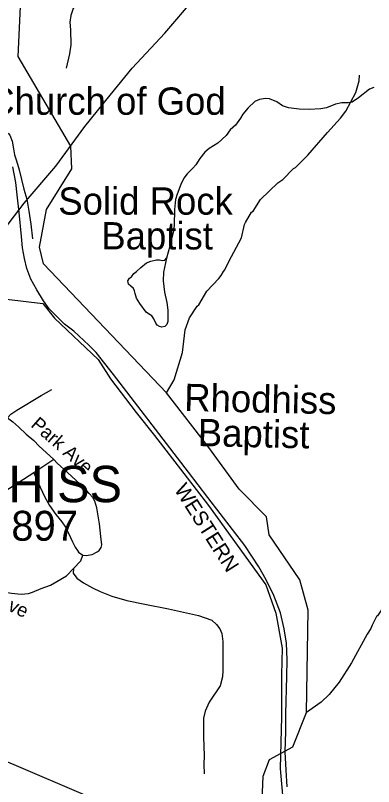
# Model space of a CAD drawing. Extents: x 1159738 to 1321356, y 736314 to 882035.
# Drawn here: x 1280239 to 1282207, y 744811 to 749048 of the extents above; entities that cross this region are included whole.
import ezdxf

# ---------------------------------------------------------------- set-up
doc = ezdxf.new("R2010")
doc.units = 0
for name, color, linetype in [('Exist Boundary Political City Limit New', 7, 'Continuous'), ('Exist Civil Demographics City Label', 7, 'Continuous'), ('Exist Cultural Church Label', 7, 'Continuous'), ('Exist Hydrographic Lake Shore', 7, 'Continuous'), ('Exist Hydrographic Misc Water Feature', 7, 'Continuous'), ('Exist Railroad Mainline', 7, 'Continuous'), ('Exist Railroad Mainline Label', 7, 'Continuous'), ('Exist Road Non-System Type 51', 7, 'Continuous'), ('Exist Road Non-System Type 51 Label', 7, 'Continuous'), ('Exist Utilities Electrical Transmission Line', 7, 'Continuous'), ('Map Preparation Boundary City Limit Buffer Line', 7, 'Continuous')]:
    doc.layers.add(name, color=color, linetype=linetype)

msp = doc.modelspace()

# ---------------------------------------------------------------- linework, layer by layer
at = {"layer": 'Exist Boundary Political City Limit New'}
msp.add_lwpolyline([(1279730.4, 747899.7), (1280125.7, 747905), (1280137.6, 747782.8), (1280001.3, 747784.6), (1279994.4, 747512.9), (1280189.9, 747488.6), (1280390.8, 747465.6), (1280453.6, 747384.9), (1280694.2, 747157.2), (1280762.5, 747052.3), (1280902.3, 746866.1), (1281002.8, 746741), (1281164, 746531), (1281300.3, 746355.5), (1281615.1, 745919.3), (1281670.1, 745764.8), (1281704.5, 745572.4), (1281700.6, 745424.3), (1281700.6, 745194.9), (1281696.9, 745054), (1281693, 744910), (1281709.9, 744721.1)], dxfattribs=at)
at = {"layer": 'Exist Hydrographic Lake Shore'}
msp.add_lwpolyline([(1281562.9, 744334.6), (1281505.3, 744431.1), (1281313, 744469.6), (1281042.9, 744574.7), (1280738, 744715.5), (1280119.3, 744977.9), (1279814.8, 745085.1), (1279495.2, 745155.4), (1279067.7, 745230.3)], dxfattribs=at)
at = {"layer": 'Exist Hydrographic Misc Water Feature'}
for points in [[(1281562.9, 744334.6), (1281579.9, 744376.8), (1281600.9, 744868.8), (1281635.9, 744960), (1281762.9, 745029.7), (1281839.4, 745218.4), (1281847.9, 745779.7), (1281801.9, 745948), (1281632.9, 746194.3), (1281618.9, 746293.1), (1281468.2, 746444.5), (1281301.8, 746675.1), (1281068.9, 746973.8), (1280393.9, 747683.2), (1280370.8, 747775.6), (1280409.9, 747981.6), (1280548.9, 748205.3), (1280542.9, 748330.2), (1280254.9, 748821.8), (1280272.8, 749218.6)], [(1281068.9, 746973.8), (1281111.5, 747045.8), (1281157.7, 747196.4), (1281171.2, 747320), (1281195.8, 747387.5), (1281237.8, 747451.2), (1281246.9, 747457.8), (1281291, 747532.5), (1281357, 747602.6), (1281369.4, 747618.3), (1281382.1, 747641.9), (1281390.3, 747649.6), (1281411.6, 747697), (1281481.2, 747827), (1281498.7, 747900.3), (1281503.5, 747910.4), (1281537.2, 747966.6), (1281545.3, 747973.1), (1281585.1, 748036), (1281681.6, 748129.2), (1281708.2, 748146.4), (1281767.9, 748206.7), (1281778, 748212.4), (1281800.6, 748233.8), (1281845.9, 748280.4), (1281953.4, 748405.3), (1282025.6, 748483.3), (1282054.6, 748522.4), (1282109.5, 748624.8), (1282127.3, 748688.3), (1282130.2, 748720.2)], [(1282308.8, 745920.9), (1282293.6, 745888.1), (1282293.4, 745880.2), (1282274.5, 745847.5), (1282266.3, 745841), (1282256.1, 745802.9), (1282257, 745793.2), (1282228.9, 745749.2), (1282223.7, 745746.2), (1282198.4, 745698.9), (1282191.8, 745679.1), (1282171, 745647.7), (1282086.6, 745490.2), (1282017.4, 745384.9), (1281963.8, 745317.7), (1281918.6, 745275), (1281839.4, 745218.4)]]:
    msp.add_lwpolyline(points, dxfattribs=at)
at = {"layer": 'Exist Railroad Mainline'}
msp.add_lwpolyline([(1281732.2, 744809), (1281726, 744902.3), (1281721.9, 745002.4), (1281725, 745113.2), (1281725, 745211.7), (1281731.3, 745415.4), (1281732.3, 745507.1), (1281728.1, 745599.3), (1281716.7, 745678), (1281696, 745766.1), (1281659.9, 745861.7), (1281616.4, 745946.7), (1281577.1, 746019.2), (1281500.5, 746135.3), (1281296.7, 746400), (1281191.1, 746537.9), (1280948.1, 746854.3), (1280778.5, 747075.6), (1280682.4, 747196.3), (1280643, 747235.6), (1280560.2, 747313.4), (1280509.4, 747352.7), (1280464.9, 747396.3), (1280425.6, 747436.7), (1280394.5, 747480.2), (1280356.2, 747541.3), (1280324.3, 747599.9), (1280302.6, 747656.8), (1280289.1, 747712.8), (1280277.7, 747770.8), (1280272.6, 747833), (1280259.1, 747965.2), (1280248.7, 748062.6), (1280242.5, 748130), (1280225, 748216.5)], dxfattribs=at)
at = {"layer": 'Exist Road Non-System Type 51'}
msp.add_line((1280450.4, 746609), (1280340.2, 746534.1), dxfattribs=at)
for points in [[(1280722.5, 749213.9), (1280678.7, 749187.4), (1280624.3, 749151.2), (1280585.6, 749121.7), (1280568.8, 749104.4), (1280556.6, 749085.5), (1280548.9, 749064.1), (1280543.3, 749047.8), (1280538.2, 749011.7), (1280542.3, 748968.5), (1280543.4, 748886.8), (1280537.2, 748836.4), (1280517.4, 748758.6)], [(1282208.1, 748652.7), (1282184.7, 748642.3), (1282124.5, 748594.5), (1282089.5, 748572.3), (1282069.8, 748568.1), (1282031.9, 748568.6), (1281997.7, 748559.8), (1281948.4, 748540.6), (1281917.8, 748534.9), (1281853.4, 748531.2), (1281797.5, 748533.4), (1281739.9, 748539.6), (1281706.7, 748551), (1281676.1, 748572.8), (1281634.6, 748589.5), (1281614, 748591), (1281580.8, 748586.9), (1281554.9, 748574.4), (1281518, 748541.2), (1281487.9, 748506.4), (1281475.1, 748483.7), (1281448.1, 748445.8), (1281419.6, 748419.3), (1281397.2, 748387.7), (1281352.2, 748346.3), (1281303.9, 748317.3), (1281279.5, 748296), (1281252.5, 748262.7), (1281231.3, 748227.4), (1281213.8, 748209), (1281183.7, 748178.3), (1281165.1, 748153.4), (1281147.4, 748119.6), (1281128.7, 748066.7), (1281118.5, 748037.4), (1281113.3, 747981.3), (1281111.2, 747896.2), (1281108.1, 747864.3), (1281086.8, 747781.2), (1281068.6, 747713.7), (1281063, 747688.5), (1281052.6, 747637.6), (1281051.1, 747589.9), (1281057.8, 747528.1), (1281071.8, 747470.6), (1281076.5, 747428.1), (1281076.5, 747379.8), (1281077, 747367.1), (1281071.8, 747349.9), (1281059.8, 747338.5), (1281044.3, 747334.9), (1281031.3, 747338.5), (1281018.3, 747345.8), (1281011.6, 747357.2), (1280999.7, 747381.6)], [(1280031.5, 748404.5), (1280083.1, 748405.6), (1280127, 748406.4), (1280156.3, 748406.9), (1280181.1, 748406), (1280191.3, 748404.8), (1280202.3, 748398.3), (1280209.2, 748390.6), (1280221, 748356.8), (1280228.3, 748315.3), (1280235.2, 748281.5), (1280245.3, 748249.5), (1280259.1, 748199.3), (1280285, 748093.1), (1280302.3, 748037.8), (1280313.8, 747972.8), (1280323.2, 747901.3), (1280332.6, 747820.8)], [(1280999.7, 747381.6), (1280988.8, 747397.7), (1280969.6, 747408.1), (1280957.6, 747418.5), (1280923.4, 747466.2), (1280904.2, 747494.3), (1280897, 747519.4), (1280893.4, 747535), (1280887.2, 747548), (1280872.6, 747561), (1280861.2, 747570.8), (1280856.5, 747589), (1280866.4, 747604.1), (1280877.8, 747611.3), (1280889.2, 747629.5), (1280904.8, 747641.4), (1280928.2, 747663.8), (1280958.8, 747689.2), (1280983.7, 747698.6), (1281014.7, 747705.6), (1281031.4, 747705.1), (1281045.4, 747702.5), (1281059.4, 747704.1), (1281068.6, 747713.7)], [(1280195.3, 746836.7), (1280214.1, 746856.5), (1280246.5, 746879.5), (1280381, 746959.4), (1280439.9, 746992.5)], [(1280195.3, 746836.7), (1280225.1, 746815.5), (1280258.5, 746786.8), (1280298.8, 746747.3), (1280340.2, 746712.4), (1280370.7, 746681.3), (1280408, 746646.5), (1280450.4, 746609)], [(1280609.7, 746082.6), (1280628.4, 746081.1), (1280660.2, 746086.1), (1280689.1, 746100.5), (1280699.8, 746108.6), (1280710.2, 746124.6), (1280715, 746139.8), (1280709.4, 746184.6), (1280700.6, 746255.7), (1280687, 746342.1), (1280675, 746379.7), (1280665.4, 746398.9), (1280645.4, 746422.1), (1280619.1, 746450.8), (1280526, 746536.4), (1280468.7, 746588.8), (1280450.4, 746609)], [(1280340.2, 746534.1), (1280148.2, 746412.1), (1280021.6, 746339.2), (1279780.1, 746227.2), (1279746.4, 746216.9), (1279718.2, 746211.9)], [(1280340.2, 746534.1), (1280365.2, 746480.2), (1280398.3, 746405), (1280426.8, 746355.4), (1280462.1, 746306.9), (1280495.1, 746266), (1280514.5, 746237.1), (1280530.2, 746203.6), (1280552.9, 746155.1), (1280568.1, 746126.6), (1280579.7, 746108), (1280586.7, 746098.9), (1280609.7, 746082.6)], [(1279718.2, 746211.9), (1279766.6, 746178.6), (1279841.9, 746146.4), (1279894.8, 746126), (1279926.1, 746108.7), (1279955.7, 746080.4), (1279977.4, 746048.4), (1279992.6, 746029.8), (1280026.2, 745983.7), (1280095.8, 745911.6), (1280123.5, 745899.1), (1280165.2, 745882.2), (1280217.1, 745873.2), (1280271, 745868.1), (1280311.1, 745871.3), (1280332.4, 745879.4), (1280380.8, 745899), (1280431.9, 745918.7), (1280467.3, 745938.4), (1280519.7, 745969.8), (1280559, 746009.1), (1280598.3, 746051.1), (1280609.7, 746082.6)], [(1280559, 746009.1), (1280557.3, 745983.1), (1280577.3, 745956), (1280612.5, 745930.2), (1280663, 745903.1), (1280704.1, 745883.2), (1280769.9, 745857.3), (1280852.1, 745833.8), (1280950.8, 745813.8), (1281081.2, 745788), (1281245.6, 745751.5), (1281318.4, 745725.7), (1281344.2, 745701), (1281363, 745677.5), (1281373.6, 745651.6), (1281378.3, 745608.1), (1281379.3, 745546), (1281379.3, 745448.5)], [(1281379.3, 745448.5), (1281376.7, 745413.7), (1281363.8, 745365.5), (1281303.9, 745275), (1281281.6, 745225.6), (1281272.2, 745188), (1281273.4, 745083.4), (1281275.7, 744982.8), (1281274.5, 744932.3), (1281276.9, 744881.7)]]:
    msp.add_lwpolyline(points, dxfattribs=at)
at = {"layer": 'Exist Utilities Electrical Transmission Line'}
msp.add_lwpolyline([(1277488.9, 746268), (1277510.8, 746044.2), (1277524.3, 745922.4), (1277778.7, 745881.5), (1278034, 745877.4), (1278218, 745855.6), (1278510.6, 746138.3), (1278793.1, 746595.3), (1278914, 746784.1), (1279138.5, 747139.5), (1279291.4, 747390.2), (1279328.1, 747465.8), (1279741.3, 747459.9), (1279868, 747451.2), (1280008.9, 747642.4), (1280131, 747812), (1280205.4, 747908.3), (1280287.1, 748016.8), (1280460.6, 748220), (1280620.2, 748437.3), (1280760, 748610.9), (1280881.1, 748758.7), (1281060.7, 748950.1), (1281223.6, 749142.3)], dxfattribs=at)
at = {"layer": 'Map Preparation Boundary City Limit Buffer Line'}
msp.add_lwpolyline([(1279730.4, 747899.7), (1280125.7, 747905), (1280137.6, 747782.8), (1280001.3, 747784.6), (1279994.4, 747512.9), (1280189.9, 747488.6), (1280390.8, 747465.6), (1280453.6, 747384.9), (1280694.2, 747157.2), (1280762.5, 747052.3), (1280902.3, 746866.1), (1281002.8, 746741), (1281164, 746531), (1281300.3, 746355.5), (1281615.1, 745919.3), (1281670.1, 745764.8), (1281704.5, 745572.4), (1281700.6, 745424.3), (1281700.6, 745194.9), (1281696.9, 745054), (1281693, 744910), (1281709.9, 744721.1)], dxfattribs=at)

# ---------------------------------------------------------------- texts
at = {"layer": 'Exist Civil Demographics City Label'}
for s, height, p in [('RHODHISS', 200, (1279413.4, 746373.6)), ('POP.   897', 164.04, (1279510.1, 746162.2))]:
    msp.add_text(s, height=height, dxfattribs=at).set_placement(p)
at = {"layer": 'Exist Cultural Church Label'}
for s, p in [('Church of God', (1280089.9, 748502.3)), ('Solid Rock', (1280474.9, 747953.3)), ('Baptist', (1280711.2, 747762.3))]:
    msp.add_text(s, height=150, dxfattribs=at).set_placement(p)
for s, p in [('Rhodhiss', (1281165.4, 746874.7)), ('Baptist', (1281240.1, 746682.1))]:
    msp.add_text(s, height=150, rotation=358.7887, dxfattribs=at).set_placement(p)
at = {"layer": 'Exist Railroad Mainline Label'}
msp.add_text('WESTERN', height=82.02, rotation=302.5164, dxfattribs=at).set_placement((1281108.8, 746443.7))
at = {"layer": 'Exist Road Non-System Type 51 Label'}
for s, rotation, p in [('Park Ave', 318.7043, (1280319.4, 746792.5)), ('Maple Ave', 335.38, (1279858.6, 745933.5))]:
    msp.add_text(s, height=75, rotation=rotation, dxfattribs=at).set_placement(p)

doc.saveas('drawing.dxf')
